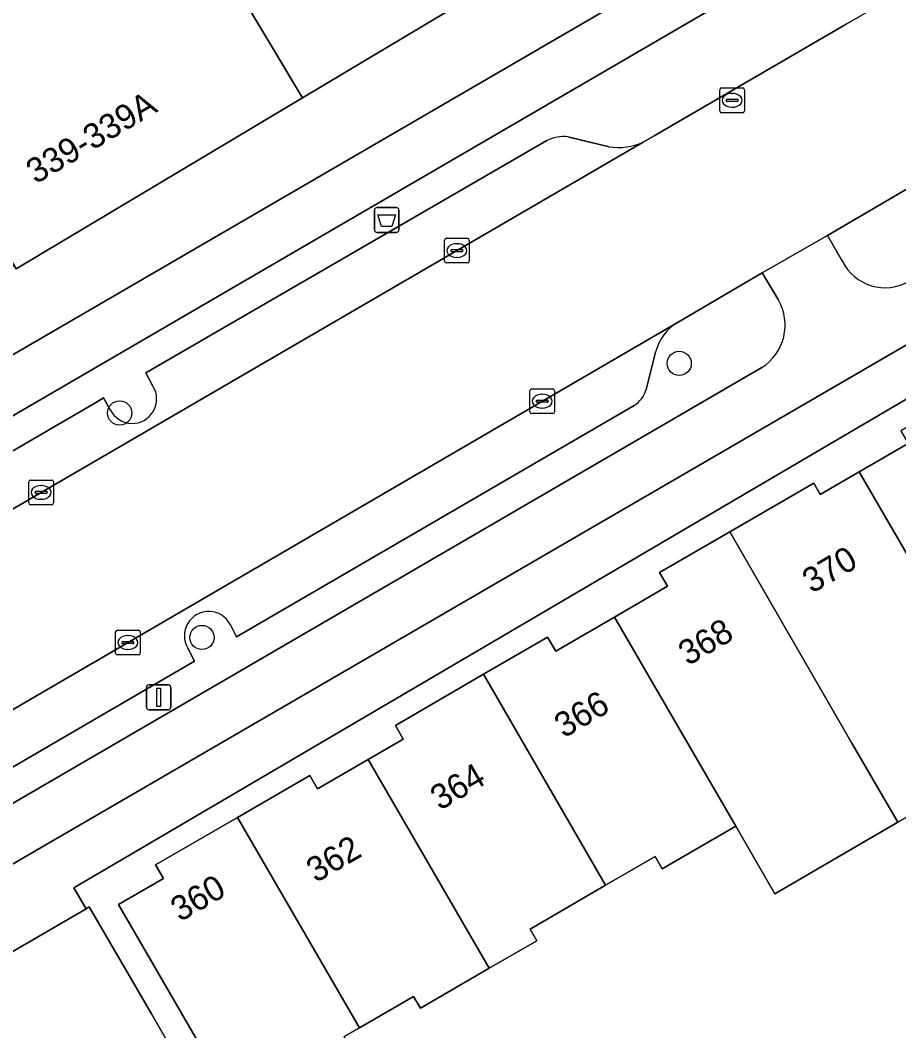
# Model space of a CAD drawing. Extents: x 163008 to 163854, y 382777 to 383982.
# Drawn here: x 163443.89 to 163479.41, y 383651.06 to 383691.89 of the extents above; entities that cross this region are included whole.
import ezdxf

# ---------------------------------------------------------------- set-up
doc = ezdxf.new("R2010")
doc.units = 0
for name, color, linetype in [('IMGEO_Afvalbak', 7, 'Continuous'), ('IMGEO_Boom', 7, 'Continuous'), ('IMGEO_Erf', 7, 'Continuous'), ('IMGEO_Fietspad_open', 7, 'Continuous'), ('IMGEO_Kolk', 7, 'Continuous'), ('IMGEO_Lichtmast', 7, 'Continuous'), ('IMGEO_Pand', 7, 'Continuous'), ('IMGEO_Pand_nummerreeks', 7, 'Continuous'), ('IMGEO_Parkeervlak_open', 7, 'Continuous'), ('IMGEO_Rijbaan_lokaal_gesloten', 7, 'Continuous'), ('IMGEO_Rioolput', 7, 'Continuous'), ('IMGEO_Verkeerseiland_open', 7, 'Continuous'), ('IMGEO_Voetpad_open', 7, 'Continuous')]:
    doc.layers.add(name, color=color, linetype=linetype)

msp = doc.modelspace()

# ---------------------------------------------------------------- linework, layer by layer
at = {"layer": 'IMGEO_Afvalbak'}
for p, q in [((163458.207, 383683.421), (163458.207, 383684.221)), ((163458.207, 383684.221), (163458.207, 383683.421)), ((163458.307, 383684.321), (163459.097, 383684.321)), ((163459.097, 383684.321), (163458.307, 383684.321)), ((163459.197, 383684.221), (163459.197, 383683.421)), ((163459.197, 383683.421), (163459.197, 383684.221)), ((163459.097, 383683.321), (163458.307, 383683.321)), ((163458.307, 383683.321), (163459.097, 383683.321))]:
    msp.add_line(p, q, dxfattribs=at)
msp.add_lwpolyline([(163458.35, 383684.035), (163459.054, 383684.035), (163458.905, 383683.565), (163458.499, 383683.565), (163458.35, 383684.035)], dxfattribs=at)
for centre, start, end in [((163458.307, 383684.221), 90, 180), ((163458.307, 383684.221), 90, 180), ((163459.097, 383684.221), 0, 90), ((163459.097, 383684.221), 360, 90), ((163458.307, 383683.421), 180, 270), ((163458.307, 383683.421), 180, 270), ((163459.097, 383683.421), 270, 0), ((163459.097, 383683.421), 270, 0)]:
    msp.add_arc(centre, 0.1, start, end, dxfattribs=at)
at = {"layer": 'IMGEO_Boom'}
for centre in [(163470.529, 383678.026), (163447.906, 383676.022), (163451.232, 383666.953)]:
    msp.add_circle(centre, 0.489, dxfattribs=at)
at = {"layer": 'IMGEO_Erf'}
for points in [[(163482.143, 383678.004), (163446.058, 383656.838), (163446.55, 383655.99), (163446.679, 383656.065), (163449.191, 383651.742), (163450.238, 383649.94)], [(163452.347, 383648.421), (163450.366, 383651.839), (163447.859, 383656.165), (163449.676, 383657.218), (163449.362, 383657.76), (163452.675, 383659.68), (163455.596, 383661.373), (163455.906, 383660.838), (163457.96, 383662.028), (163459.374, 383662.848), (163459.054, 383663.401), (163462.615, 383665.465), (163465.207, 383666.967), (163465.536, 383666.398), (163467.919, 383667.779), (163470.06, 383669.02), (163469.739, 383669.572), (163472.574, 383671.215), (163475.97, 383673.184), (163476.233, 383672.73), (163477.811, 383673.645), (163479.789, 383674.791)], [(163482.103, 383661.067), (163479.37, 383659.483), (163474.393, 383656.598), (163472.816, 383659.322), (163469.844, 383657.6), (163469.555, 383658.1), (163467.552, 383656.939), (163464.501, 383655.171), (163464.773, 383654.701), (163462.849, 383653.586), (163460.066, 383651.973), (163459.79, 383652.449), (163457.599, 383651.179), (163456.99, 383650.826)]]:
    msp.add_lwpolyline(points, dxfattribs=at)
at = {"layer": 'IMGEO_Fietspad_open'}
for points in [[(163654.435, 383791.132), (163574.956, 383750), (163569.257, 383747.053), (163512.387, 383717.643), (163500, 383711.017), (163491.247, 383706.08), (163405.856, 383656.462), (163406.925, 383654.632)], [(163420.325, 383662.389), (163492.316, 383704.277), (163500, 383708.628), (163513.275, 383715.72), (163519.272, 383718.8), (163525.007, 383721.799), (163528.75, 383723.714), (163529.926, 383724.337), (163570.311, 383745.236)], [(163427.493, 383648.464), (163436.715, 383653.813), (163500, 383690.548), (163503.018, 383692.292)], [(163477.127, 383682.15), (163476.524, 383683.19), (163473.884, 383681.684), (163474.532, 383680.604)], [(163473.864, 383677.858), (163431.12, 383653.01), (163425.936, 383649.997)]]:
    msp.add_lwpolyline(points, dxfattribs=at)
for centre, radius, start, end in [((163478.855, 383683.02), 1.934, 206.7321, 299.9436), ((163472.788, 383679.574), 2.025, 302.0888, 30.5665)]:
    msp.add_arc(centre, radius, start, end, dxfattribs=at)
at = {"layer": 'IMGEO_Kolk'}
for p, q in [((163461.041, 383682.159), (163461.041, 383683.011)), ((163461.116, 383683.085), (163461.968, 383683.085)), ((163461.529, 383682.865), (163461.554, 383682.865)), ((163462.042, 383683.011), (163462.042, 383682.159)), ((163461.3, 383682.579), (163461.3, 383682.591)), ((163461.738, 383682.542), (163461.34, 383682.542)), ((163461.343, 383682.628), (163461.741, 383682.628)), ((163461.784, 383682.591), (163461.784, 383682.579)), ((163461.968, 383682.085), (163461.116, 383682.085)), ((163461.552, 383682.305), (163461.527, 383682.305)), ((163464.491, 383676.072), (163464.491, 383676.924)), ((163464.566, 383676.998), (163465.418, 383676.998)), ((163464.979, 383676.778), (163465.004, 383676.778)), ((163465.492, 383676.924), (163465.492, 383676.072)), ((163464.75, 383676.492), (163464.75, 383676.504)), ((163465.188, 383676.455), (163464.79, 383676.455)), ((163464.793, 383676.541), (163465.191, 383676.541)), ((163465.002, 383676.218), (163464.977, 383676.218)), ((163465.234, 383676.504), (163465.234, 383676.492)), ((163465.418, 383675.998), (163464.566, 383675.998)), ((163444.231, 383672.389), (163444.231, 383673.241)), ((163444.306, 383673.315), (163445.158, 383673.315)), ((163444.719, 383673.095), (163444.744, 383673.095)), ((163445.232, 383673.241), (163445.232, 383672.389)), ((163444.49, 383672.809), (163444.49, 383672.821)), ((163444.928, 383672.772), (163444.53, 383672.772)), ((163444.533, 383672.858), (163444.931, 383672.858)), ((163444.742, 383672.535), (163444.717, 383672.535)), ((163444.974, 383672.821), (163444.974, 383672.809)), ((163445.158, 383672.315), (163444.306, 383672.315)), ((163447.813, 383667.249), (163448.665, 383667.249)), ((163447.738, 383666.323), (163447.738, 383667.175)), ((163448.226, 383667.029), (163448.251, 383667.029)), ((163448.739, 383667.175), (163448.739, 383666.323)), ((163447.997, 383666.743), (163447.997, 383666.755)), ((163448.435, 383666.706), (163448.037, 383666.706)), ((163448.04, 383666.792), (163448.438, 383666.792)), ((163448.249, 383666.469), (163448.224, 383666.469)), ((163448.481, 383666.755), (163448.481, 383666.743)), ((163448.665, 383666.249), (163447.813, 383666.249))]:
    msp.add_line(p, q, dxfattribs=at)
for points in [[(163461.041, 383682.159), (163461.041, 383683.011)], [(163461.116, 383683.085), (163461.968, 383683.085)], [(163462.042, 383683.011), (163462.042, 383682.159)], [(163461.968, 383682.085), (163461.116, 383682.085)], [(163464.491, 383676.072), (163464.491, 383676.924)], [(163464.566, 383676.998), (163465.418, 383676.998)], [(163465.492, 383676.924), (163465.492, 383676.072)], [(163465.418, 383675.998), (163464.566, 383675.998)], [(163444.231, 383672.389), (163444.231, 383673.241)], [(163444.306, 383673.315), (163445.158, 383673.315)], [(163445.232, 383673.241), (163445.232, 383672.389)], [(163445.158, 383672.315), (163444.306, 383672.315)], [(163447.813, 383667.249), (163448.665, 383667.249)], [(163447.738, 383666.323), (163447.738, 383667.175)], [(163448.739, 383667.175), (163448.739, 383666.323)], [(163448.665, 383666.249), (163447.813, 383666.249)]]:
    msp.add_lwpolyline(points, dxfattribs=at)
for centre, radius, start, end in [((163461.118, 383683.009), 0.0765, 91.552, 178.448), ((163461.118, 383683.009), 0.0765, 91.552, 178.448), ((163461.966, 383683.009), 0.0765, 1.552, 88.448), ((163461.966, 383683.009), 0.0765, 1.552, 88.448), ((163461.34, 383682.588), 0.0403, 85.8775, 175.7526), ((163461.337, 383682.578), 0.0366, 178.938, 274.7102), ((163461.741, 383682.585), 0.043, 264.8664, 352.4533), ((163461.745, 383682.59), 0.0386, 1.7309, 96.639), ((163461.118, 383682.161), 0.0765, 181.552, 268.448), ((163461.118, 383682.161), 0.0765, 181.552, 268.448), ((163461.966, 383682.161), 0.0765, 271.552, 358.448), ((163461.966, 383682.161), 0.0765, 271.552, 358.448), ((163464.568, 383676.922), 0.0765, 91.552, 178.448), ((163464.568, 383676.922), 0.0765, 91.552, 178.448), ((163465.416, 383676.922), 0.0765, 1.552, 88.448), ((163465.416, 383676.922), 0.0765, 1.552, 88.448), ((163464.79, 383676.501), 0.0403, 85.8775, 175.7526), ((163464.787, 383676.491), 0.0366, 178.938, 274.7102), ((163465.191, 383676.498), 0.043, 264.8664, 352.4533), ((163465.195, 383676.503), 0.0386, 1.7309, 96.639), ((163464.568, 383676.074), 0.0765, 181.552, 268.448), ((163464.568, 383676.074), 0.0765, 181.552, 268.448), ((163465.416, 383676.074), 0.0765, 271.552, 358.448), ((163465.416, 383676.074), 0.0765, 271.552, 358.448), ((163444.308, 383673.239), 0.0765, 91.552, 178.448), ((163444.308, 383673.239), 0.0765, 91.552, 178.448), ((163445.156, 383673.239), 0.0765, 1.552, 88.448), ((163445.156, 383673.239), 0.0765, 1.552, 88.448), ((163444.53, 383672.818), 0.0403, 85.8775, 175.7526), ((163444.527, 383672.808), 0.0366, 178.938, 274.7102), ((163444.931, 383672.815), 0.043, 264.8664, 352.4533), ((163444.935, 383672.82), 0.0386, 1.7309, 96.639), ((163444.308, 383672.391), 0.0765, 181.552, 268.448), ((163444.308, 383672.391), 0.0765, 181.552, 268.448), ((163445.156, 383672.391), 0.0765, 271.552, 358.448), ((163445.156, 383672.391), 0.0765, 271.552, 358.448), ((163447.815, 383667.173), 0.0765, 91.552, 178.448), ((163447.815, 383667.173), 0.0765, 91.552, 178.448), ((163448.663, 383667.173), 0.0765, 1.552, 88.448), ((163448.663, 383667.173), 0.0765, 1.552, 88.448), ((163448.037, 383666.752), 0.0403, 85.8775, 175.7526), ((163448.034, 383666.742), 0.0366, 178.938, 274.7102), ((163448.438, 383666.749), 0.043, 264.8664, 352.4533), ((163448.442, 383666.754), 0.0386, 1.7309, 96.639), ((163447.815, 383666.325), 0.0765, 181.552, 268.448), ((163447.815, 383666.325), 0.0765, 181.552, 268.448), ((163448.663, 383666.325), 0.0765, 271.552, 358.448), ((163448.663, 383666.325), 0.0765, 271.552, 358.448)]:
    msp.add_arc(centre, radius, start, end, dxfattribs=at)
for centre, major_axis, ratio, start_param, end_param in [((163461.528, 383682.585), (-0.387, 0.002), 0.722429, 4.712389, 7.853982), ((163461.553, 383682.585), (-0.39, 0.002), 0.717154, 1.570796, 4.712389), ((163464.978, 383676.498), (-0.387, 0.002), 0.722429, 4.712389, 7.853982), ((163465.003, 383676.498), (-0.39, 0.002), 0.717154, 1.570796, 4.712389), ((163444.718, 383672.815), (-0.387, 0.002), 0.722429, 4.712389, 7.853982), ((163444.743, 383672.815), (-0.39, 0.002), 0.717154, 1.570796, 4.712389), ((163448.225, 383666.749), (-0.387, 0.002), 0.722429, 4.712389, 7.853982), ((163448.25, 383666.749), (-0.39, 0.002), 0.717154, 1.570796, 4.712389)]:
    msp.add_ellipse(centre, major_axis=major_axis, ratio=ratio, start_param=start_param, end_param=end_param, dxfattribs=at)
at = {"layer": 'IMGEO_Lichtmast'}
for p, q in [((163448.986, 383664.135), (163448.986, 383664.935)), ((163448.986, 383664.935), (163448.986, 383664.135)), ((163449.086, 383665.035), (163449.876, 383665.035)), ((163449.876, 383665.035), (163449.086, 383665.035)), ((163449.976, 383664.935), (163449.976, 383664.135)), ((163449.976, 383664.135), (163449.976, 383664.935)), ((163449.876, 383664.035), (163449.086, 383664.035)), ((163449.086, 383664.035), (163449.876, 383664.035))]:
    msp.add_line(p, q, dxfattribs=at)
msp.add_lwpolyline([(163449.406, 383664.91), (163449.556, 383664.91), (163449.556, 383664.16), (163449.406, 383664.16), (163449.406, 383664.91)], dxfattribs=at)
for centre, start, end in [((163449.086, 383664.935), 90, 180), ((163449.086, 383664.935), 90, 180), ((163449.876, 383664.935), 0, 90), ((163449.876, 383664.935), 360, 90), ((163449.086, 383664.135), 180, 270), ((163449.086, 383664.135), 180, 270), ((163449.876, 383664.135), 270, 0), ((163449.876, 383664.135), 270, 0)]:
    msp.add_arc(centre, 0.1, start, end, dxfattribs=at)
at = {"layer": 'IMGEO_Pand'}
for points in [[(163450.553, 383696.706), (163453.766, 383698.623), (163452.663, 383700.471), (163451.884, 383700.006), (163450.974, 383701.53), (163449.207, 383700.475), (163446.777, 383704.826), (163446.407, 383704.605), (163441.992, 383712.04), (163441.88, 383712.227), (163437.116, 383721.301), (163427.393, 383717.013), (163429.86, 383711.419), (163431.669, 383707.284), (163438.999, 383689.749), (163441.156, 383686.136), (163443.635, 383681.983), (163443.718, 383681.843), (163455.298, 383688.755), (163451.26, 383695.521)], [(163455.298, 383688.755), (163461.143, 383692.244), (163454.999, 383702.541), (163454.556, 383703.283), (163454.482, 383703.407), (163455.163, 383703.796), (163455.507, 383705.364), (163459.583, 383707.87), (163458.694, 383709.998), (163454.082, 383708.07), (163447.787, 383705.429), (163446.777, 383704.826), (163449.207, 383700.475), (163450.974, 383701.53), (163451.884, 383700.006), (163452.663, 383700.471), (163453.766, 383698.623), (163450.553, 383696.706), (163451.26, 383695.521)], [(163482.761, 383665.1), (163485.279, 383666.559), (163484.983, 383667.069), (163487.6, 383668.586), (163485.151, 383672.812), (163482.644, 383677.138), (163479.488, 383675.309), (163479.789, 383674.791), (163477.811, 383673.645)], [(163482.761, 383665.1), (163477.811, 383673.645), (163476.233, 383672.73), (163475.97, 383673.184), (163472.574, 383671.215), (163477.514, 383662.686), (163479.37, 383659.483), (163482.103, 383661.067), (163480.52, 383663.801)], [(163472.574, 383671.215), (163469.739, 383669.572), (163470.06, 383669.02), (163467.919, 383667.779), (163472.816, 383659.322), (163474.393, 383656.598), (163479.37, 383659.483), (163477.514, 383662.686)], [(163467.919, 383667.779), (163465.536, 383666.398), (163465.207, 383666.967), (163462.615, 383665.465), (163467.552, 383656.939), (163469.555, 383658.1), (163469.844, 383657.6), (163472.816, 383659.322)], [(163462.849, 383653.586), (163464.773, 383654.701), (163464.501, 383655.171), (163467.552, 383656.939), (163462.615, 383665.465), (163459.054, 383663.401), (163459.374, 383662.848), (163457.96, 383662.028)], [(163452.675, 383659.68), (163457.599, 383651.179), (163459.79, 383652.449), (163460.066, 383651.973), (163462.849, 383653.586), (163457.96, 383662.028), (163455.906, 383660.838), (163455.596, 383661.373)], [(163457.374, 383638.41), (163459.808, 383639.943), (163457.996, 383642.876), (163457.503, 383642.566), (163455.805, 383645.314), (163459.11, 383647.395), (163456.99, 383650.826), (163457.599, 383651.179), (163452.675, 383659.68), (163449.362, 383657.76), (163449.676, 383657.218), (163447.859, 383656.165), (163450.366, 383651.839), (163452.347, 383648.421), (163451.483, 383647.921), (163456.63, 383639.592)]]:
    msp.add_lwpolyline(points, close=True, dxfattribs=at)
msp.add_lwpolyline([(163450.238, 383649.94), (163449.191, 383651.742), (163446.679, 383656.065), (163446.55, 383655.99), (163436.339, 383650.056)], dxfattribs=at)
at = {"layer": 'IMGEO_Parkeervlak_open'}
for points in [[(163428.013, 383663.098), (163430.017, 383664.258), (163469.072, 383686.961)], [(163465.183, 383687.037), (163448.97, 383677.645), (163449.254, 383677.108)], [(163467.695, 383686.781), (163466.021, 383687.182)], [(163470.481, 383679.692), (163433.147, 383657.971), (163432.868, 383657.803)], [(163469.188, 383676.969), (163469.575, 383678.485)], [(163447.529, 383676.148), (163447.258, 383676.63), (163446.967, 383676.46), (163443.706, 383674.562), (163429.834, 383666.484)], [(163452.383, 383667.468), (163452.631, 383666.983), (163468.704, 383676.329)], [(163436.672, 383657.7), (163450.934, 383665.997), (163450.667, 383666.514)]]:
    msp.add_lwpolyline(points, dxfattribs=at)
for centre, radius, start, end in [((163465.861, 383685.612), 1.578, 84.1865, 115.447), ((163468.077, 383689.217), 2.466, 261.0916, 293.8032), ((163471.475, 383678.003), 1.96, 120.4612, 165.7535), ((163448.413, 383676.59), 0.988, 206.5451, 31.6487), ((163468.175, 383677.232), 1.046, 300.348, 345.4552), ((163451.507, 383667.023), 0.982, 26.9683, 211.1749)]:
    msp.add_arc(centre, radius, start, end, dxfattribs=at)
at = {"layer": 'IMGEO_Rijbaan_lokaal_gesloten'}
msp.add_lwpolyline([(163500, 383704.831), (163477.846, 383692.06), (163477.277, 383691.729), (163469.516, 383687.219), (163469.072, 383686.961), (163430.017, 383664.258), (163428.013, 383663.098), (163421.114, 383659.076), (163418.475, 383657.537), (163412.069, 383653.803), (163409.429, 383652.27), (163411.252, 383645.246), (163428.983, 383655.474), (163429.571, 383655.813), (163432.868, 383657.803), (163433.147, 383657.971), (163470.481, 383679.692), (163473.884, 383681.684), (163476.524, 383683.19), (163481.706, 383686.227)], dxfattribs=at)
at = {"layer": 'IMGEO_Rioolput'}
for p, q in [((163472.169, 383688.232), (163472.169, 383689.084)), ((163472.244, 383689.158), (163473.096, 383689.158)), ((163472.657, 383688.938), (163472.682, 383688.938)), ((163473.17, 383689.084), (163473.17, 383688.232)), ((163472.428, 383688.652), (163472.428, 383688.664)), ((163472.866, 383688.615), (163472.468, 383688.615)), ((163472.471, 383688.701), (163472.869, 383688.701)), ((163472.912, 383688.664), (163472.912, 383688.652)), ((163473.096, 383688.158), (163472.244, 383688.158)), ((163472.68, 383688.378), (163472.655, 383688.378))]:
    msp.add_line(p, q, dxfattribs=at)
for points in [[(163472.169, 383688.232), (163472.169, 383689.084)], [(163472.244, 383689.158), (163473.096, 383689.158)], [(163473.17, 383689.084), (163473.17, 383688.232)], [(163473.096, 383688.158), (163472.244, 383688.158)]]:
    msp.add_lwpolyline(points, dxfattribs=at)
for centre, radius, start, end in [((163472.246, 383689.082), 0.0765, 91.552, 178.448), ((163472.246, 383689.082), 0.0765, 91.552, 178.448), ((163473.094, 383689.082), 0.0765, 1.552, 88.448), ((163473.094, 383689.082), 0.0765, 1.552, 88.448), ((163472.468, 383688.661), 0.0403, 85.8775, 175.7526), ((163472.465, 383688.651), 0.0366, 178.938, 274.7102), ((163472.869, 383688.658), 0.043, 264.8664, 352.4533), ((163472.873, 383688.663), 0.0386, 1.7309, 96.639), ((163472.246, 383688.234), 0.0765, 181.552, 268.448), ((163472.246, 383688.234), 0.0765, 181.552, 268.448), ((163473.094, 383688.234), 0.0765, 271.552, 358.448), ((163473.094, 383688.234), 0.0765, 271.552, 358.448)]:
    msp.add_arc(centre, radius, start, end, dxfattribs=at)
for centre, major_axis, ratio, start_param, end_param in [((163472.656, 383688.658), (-0.387, 0.002), 0.722429, 4.712389, 7.853982), ((163472.681, 383688.658), (-0.39, 0.002), 0.717154, 1.570796, 4.712389)]:
    msp.add_ellipse(centre, major_axis=major_axis, ratio=ratio, start_param=start_param, end_param=end_param, dxfattribs=at)
at = {"layer": 'IMGEO_Verkeerseiland_open'}
for points in [[(163516.09, 383715.069), (163515.811, 383715.604), (163519.796, 383717.695), (163525.634, 383720.649), (163525.007, 383721.799), (163519.272, 383718.8), (163513.275, 383715.72), (163500, 383708.628), (163492.316, 383704.277), (163420.325, 383662.389)], [(163469.072, 383686.961), (163469.516, 383687.219), (163477.277, 383691.729)], [(163477.277, 383691.729), (163477.846, 383692.06)], [(163449.254, 383677.108), (163448.97, 383677.645), (163465.183, 383687.037)], [(163466.021, 383687.182), (163467.695, 383686.781)], [(163429.834, 383666.484), (163443.706, 383674.562), (163446.967, 383676.46), (163447.258, 383676.63), (163447.529, 383676.148)]]:
    msp.add_lwpolyline(points, dxfattribs=at)
for centre, radius, start, end in [((163465.861, 383685.612), 1.578, 84.1865, 115.447), ((163468.077, 383689.217), 2.466, 261.0916, 293.8032), ((163448.413, 383676.59), 0.988, 206.5451, 31.6487)]:
    msp.add_arc(centre, radius, start, end, dxfattribs=at)
at = {"layer": 'IMGEO_Voetpad_open'}
for points in [[(163425.285, 383643.632), (163436.339, 383650.056), (163446.55, 383655.99), (163446.058, 383656.838), (163482.143, 383678.004), (163481.794, 383678.606), (163500, 383688.38), (163506.411, 383691.822), (163522.046, 383699.806), (163542.362, 383710.748), (163542.841, 383709.56), (163547.719, 383712.104), (163553.977, 383715.454), (163559.251, 383718.277)], [(163405.856, 383656.462), (163491.247, 383706.08)], [(163479.672, 383703.755), (163478.476, 383703.08), (163478.499, 383703.025), (163478.567, 383702.858), (163477.064, 383702.243), (163471.118, 383699.002), (163471.458, 383698.277), (163467.757, 383696.699), (163465.729, 383694.981), (163461.143, 383692.244), (163455.298, 383688.755), (163443.718, 383681.843), (163443.635, 383681.983), (163441.65, 383680.738), (163437.98, 383678.458), (163433.747, 383675.828), (163428.397, 383672.503), (163423.408, 383669.403), (163421.5, 383668.218), (163421.442, 383668.187), (163415.469, 383665.058), (163409.507, 383661.933), (163408.768, 383661.582), (163404.249, 383659.214)], [(163503.018, 383692.292), (163500, 383690.548), (163436.715, 383653.813), (163427.493, 383648.464)], [(163481.947, 383686.346), (163481.706, 383686.227), (163476.524, 383683.19), (163477.127, 383682.15)], [(163474.532, 383680.604), (163473.884, 383681.684), (163470.481, 383679.692)], [(163469.575, 383678.485), (163469.188, 383676.969)], [(163425.936, 383649.997), (163431.12, 383653.01), (163473.864, 383677.858)], [(163468.704, 383676.329), (163452.631, 383666.983), (163452.383, 383667.468)], [(163450.667, 383666.514), (163450.934, 383665.997), (163436.672, 383657.7)]]:
    msp.add_lwpolyline(points, dxfattribs=at)
for centre, radius, start, end in [((163478.855, 383683.02), 1.934, 206.7321, 299.9436), ((163472.788, 383679.574), 2.025, 302.0888, 30.5665), ((163471.475, 383678.003), 1.96, 120.4612, 165.7535), ((163468.175, 383677.232), 1.046, 300.348, 345.4552), ((163451.507, 383667.023), 0.982, 26.9683, 211.1749)]:
    msp.add_arc(centre, radius, start, end, dxfattribs=at)

# ---------------------------------------------------------------- texts
at = {"layer": 'IMGEO_Pand_nummerreeks'}
for s, rotation, p in [('339-339A', 30.8309, (163444.517, 383685.254)), ('370', 30.2422, (163475.89, 383668.71)), ('368', 30.2407, (163470.877, 383665.788)), ('366', 30.2422, (163465.863, 383662.865)), ('364', 30.2422, (163460.851, 383659.943)), ('362', 30.2422, (163455.836, 383657.019)), ('360', 30.0938, (163450.347, 383655.441))]:
    msp.add_text(s, height=1, rotation=rotation, dxfattribs=at).set_placement(p)

doc.saveas('drawing.dxf')
